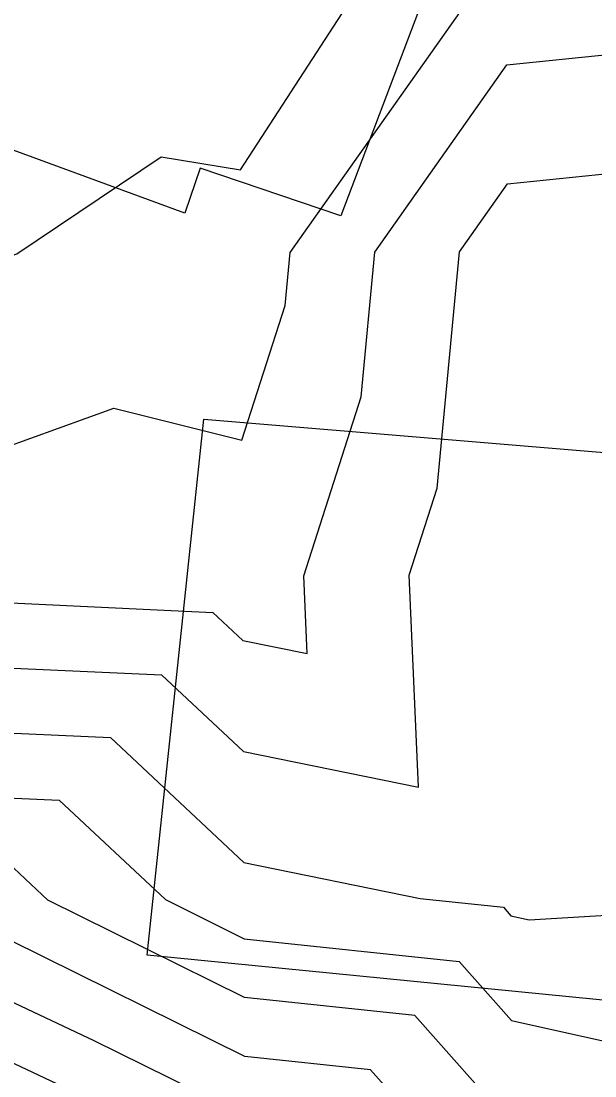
# Model space of a CAD drawing. Extents: x 42655 to 43811, y -141820 to -141156.
# Drawn here: x 43592.11 to 43603.05, y -141334.52 to -141314.41 of the extents above; entities that cross this region are included whole.
import ezdxf

# ---------------------------------------------------------------- set-up
doc = ezdxf.new("R2010")
doc.units = 0
for name, color, linetype in [('ZE_HICN', 7, 'Continuous'), ('ZE_LWCN', 7, 'Continuous'), ('地形', 7, 'Continuous')]:
    doc.layers.add(name, color=color, linetype=linetype)

msp = doc.modelspace()

# ---------------------------------------------------------------- linework, layer by layer
at = {"layer": 'ZE_HICN'}
for points in [[(43575.961, -141320.664), (43578.437, -141321.907), (43581.054, -141321.617), (43582.691, -141323.083), (43586.147, -141322.758), (43588.327, -141325.031), (43591.26, -141327.956), (43593.815, -141328.074), (43596.36, -141330.457), (43599.722, -141331.14), (43601.308, -141331.307), (43601.453, -141331.47), (43601.798, -141331.547), (43606.54, -141331.261), (43609.315, -141331.094), (43609.495, -141328.525), (43611.611, -141327.659), (43611.864, -141325.239), (43611.99, -141324.919), (43616.658, -141318.98), (43616.768, -141318.867), (43616.765, -141318.733), (43621.029, -141317.85)], [(43580.804, -141337.392), (43578.487, -141334.423), (43580.414, -141331.231), (43579.943, -141329.841), (43581.096, -141330.515), (43581.74, -141330.444), (43586.174, -141328.42), (43588.867, -141331.191), (43587.229, -141336.129), (43591.289, -141333.965), (43595.09, -141335.755)]]:
    msp.add_lwpolyline(points, dxfattribs=at)
at = {"layer": 'ZE_LWCN'}
for points in [[(43586.107, -141314.268), (43588.684, -141315.754), (43590.844, -141318.856), (43591.218, -141319.143), (43592.031, -141318.851), (43594.781, -141317.002), (43596.298, -141317.252), (43599.275, -141312.654)], [(43581.014, -141313.165), (43585.788, -141318.47), (43586.129, -141318.833), (43586.154, -141318.848), (43586.176, -141318.879), (43591.236, -141322.747), (43593.88, -141321.796), (43596.322, -141322.405), (43597.146, -141319.839), (43597.242, -141318.826), (43601.365, -141312.984)], [(43575.947, -141317.687), (43577.826, -141316.637), (43581.028, -141316.201), (43583.45, -141318.891), (43584.991, -141320.271), (43586.135, -141320.163), (43590.79, -141325.019), (43591.248, -141325.476), (43595.768, -141325.686), (43596.34, -141326.221), (43597.566, -141326.47), (43597.501, -141324.987), (43598.596, -141321.578), (43598.857, -141318.818), (43601.376, -141315.249), (43603.365, -141315.045), (43606.466, -141315.657), (43608.322, -141316.531), (43611.56, -141316.807), (43614.674, -141316.355), (43616.647, -141316.567), (43619.471, -141315.982), (43621.73, -141315.426)], [(43576.569, -141319.666), (43581.042, -141319.172), (43583.841, -141321.677), (43586.141, -141321.461), (43589.559, -141325.025), (43591.254, -141326.716), (43594.791, -141326.88), (43596.35, -141328.339), (43599.689, -141329.017), (43599.512, -141324.978), (43600.045, -141323.317), (43600.472, -141318.811), (43601.387, -141317.515), (43605.106, -141317.133), (43606.475, -141317.403), (43607.293, -141317.789), (43611.566, -141318.153), (43615.676, -141317.557), (43616.652, -141317.661), (43620.25, -141316.916), (43621.735, -141316.551)], [(43575.967, -141321.969), (43580.305, -141324.147), (43581.066, -141324.063), (43581.542, -141324.489), (43586.154, -141324.055), (43587.095, -141325.037), (43591.266, -141329.196), (43592.838, -141329.269), (43594.862, -141331.163), (43596.367, -141331.908), (43600.463, -141332.34), (43601.463, -141333.465), (43603.837, -141333.993), (43606.553, -141333.829), (43609.529, -141333.65), (43611.64, -141333.708), (43615.783, -141336.067), (43616.732, -141334.455), (43618.662, -141333.393), (43621.813, -141332.893)], [(43620.95, -141338.277), (43616.752, -141338.623), (43615.326, -141338.957), (43613.001, -141337.239), (43611.653, -141336.472), (43607.32, -141336.351), (43606.565, -141336.397), (43605.876, -141336.438), (43601.472, -141335.459), (43599.619, -141333.373), (43596.372, -141333.03), (43592.62, -141331.173), (43591.862, -141330.463), (43591.272, -141330.436), (43587.62, -141326.795), (43586.159, -141325.292), (43585.831, -141325.442), (43581.075, -141325.961), (43579.554, -141325.073), (43575.974, -141323.275)], [(43621.85, -141340.745), (43619.374, -141340.204), (43616.76, -141340.42), (43613.506, -141341.183), (43611.669, -141339.825), (43608.603, -141339.71), (43606.575, -141338.663), (43605.437, -141338.654), (43601.482, -141337.502), (43601.34, -141337.295), (43598.774, -141334.406), (43596.378, -141334.153), (43591.911, -141331.942), (43591.278, -141331.644), (43590.601, -141332.005), (43590.874, -141331.182), (43586.164, -141326.334), (43584.467, -141327.109), (43581.082, -141327.479), (43576.984, -141325.085), (43575.98, -141324.58)], [(43576.034, -141336.077), (43578.956, -141331.238), (43577.483, -141326.89), (43581.089, -141328.997), (43583.104, -141328.777), (43586.169, -141327.377), (43589.871, -141331.186), (43588.915, -141334.067), (43591.283, -141332.804), (43593.5, -141333.849), (43596.383, -141335.275), (43597.93, -141335.438), (43599.586, -141337.303), (43601.494, -141340.102), (43603.722, -141340.751), (43606.586, -141340.773), (43611.686, -141343.408), (43616.769, -141342.216), (43617.799, -141342.131), (43621.861, -141343.019)]]:
    msp.add_lwpolyline(points, dxfattribs=at)
at = {"layer": '地形'}
for points in [[(43577.152, -141313.042), (43579.802, -141306.844), (43580.903, -141307.294), (43581.603, -141305.845), (43585.904, -141307.494), (43585.304, -141308.843), (43591.664, -141311.222), (43591.91, -141310.485), (43599.953, -141313.532), (43598.207, -141318.128), (43595.526, -141317.219), (43595.231, -141318.079), (43590.951, -141316.506), (43589.82, -141319.382), (43583.646, -141316.629), (43583.351, -141317.539), (43578.259, -141315.425), (43579.022, -141313.704), (43577.152, -141313.042)], [(43594.514, -141332.224), (43595.597, -141322.005), (43605.6, -141322.833), (43605.918, -141319.808), (43610.506, -141320.19), (43609.423, -141332.128), (43606.396, -141331.969), (43606.333, -141332.637), (43603.529, -141332.351), (43603.593, -141333.115), (43594.514, -141332.224)]]:
    msp.add_lwpolyline(points, dxfattribs=at)

doc.saveas('drawing.dxf')
